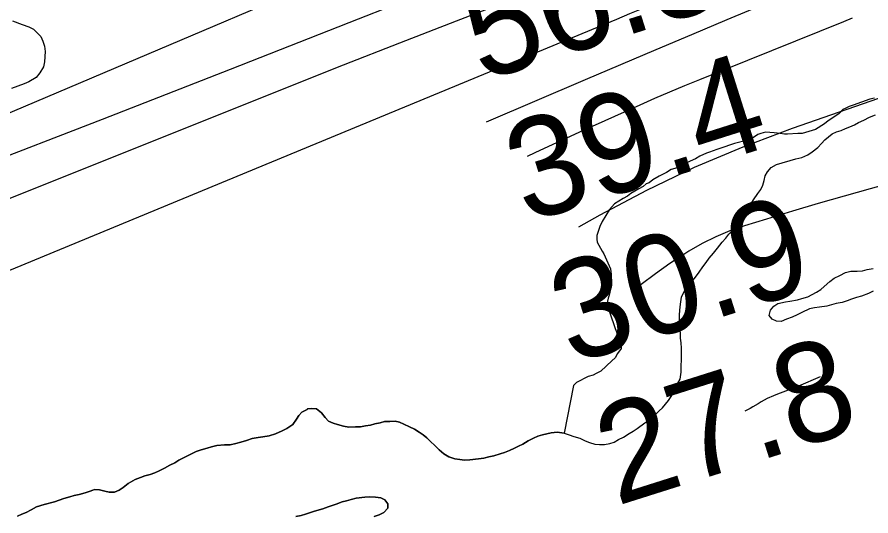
# Model space of a CAD drawing. Extents: x 3187622 to 3225504, y 800805 to 826213.
# Drawn here: x 3218254 to 3218830, y 810970 to 811306 of the extents above; entities that cross this region are included whole.
import ezdxf

# ---------------------------------------------------------------- set-up
doc = ezdxf.new("R2010")
doc.units = 0
for name, color, linetype in [('V-RIVR-RANG', 7, 'Continuous'), ('V-SITE-VEGE', 7, 'Continuous'), ('V-TOPO-MAJR', 7, 'Continuous'), ('V-TOPO-MINR', 7, 'Continuous'), ('V-TOPO-SHOR', 7, 'Continuous'), ('V-WETL-SWMP', 7, 'Continuous')]:
    doc.layers.add(name, color=color, linetype=linetype)

msp = doc.modelspace()

# ---------------------------------------------------------------- linework, layer by layer
at = {"layer": 'V-SITE-VEGE'}
for points in [[(3218832.12, 811251.53), (3218828.84, 811250.73), (3218817.76, 811246.68), (3218814.89, 811245.87), (3218812.83, 811244.66), (3218810.78, 811243.84), (3218807.9, 811240.99), (3218800.91, 811236.1), (3218798.45, 811234.07), (3218792.28, 811230.41), (3218783.26, 811227.58), (3218780.39, 811227.6), (3218773.42, 811227.22), (3218771.38, 811227.23), (3218768.51, 811227.65), (3218764.42, 811228.08), (3218758.68, 811228.52), (3218755.4, 811227.71), (3218753.35, 811226.9), (3218750.47, 811224.86), (3218748.42, 811224.46), (3218746.37, 811223.24), (3218737.75, 811220.82), (3218727.9, 811217.59), (3218725.85, 811216.79), (3218720.93, 811215.17), (3218718.88, 811214.36), (3218714.36, 811212.33), (3218711.49, 811210.7), (3218707.79, 811209.08), (3218702.04, 811206.24), (3218699.17, 811204.61), (3218695.07, 811203.4), (3218691.78, 811201.37), (3218686.85, 811198.93), (3218682.74, 811196.49), (3218680.28, 811194.46), (3218678.22, 811193.65), (3218676.17, 811192.02), (3218673.29, 811190.39), (3218667.95, 811187.14), (3218665.49, 811185.51), (3218662.61, 811183.89), (3218656.86, 811180.23), (3218653.57, 811176.55), (3218648.61, 811168.38), (3218646.96, 811165.11), (3218644.88, 811158.98), (3218644.87, 811156.52), (3218645.27, 811154.47), (3218648.52, 811148.31), (3218649.74, 811146.67)], [(3218649.74, 811146.67), (3218654.2, 811136.4), (3218654.59, 811132.71), (3218654.57, 811127.8), (3218654.14, 811122.88), (3218653.3, 811118.79), (3218652.47, 811116.75), (3218652.06, 811114.7), (3218652.45, 811111.42), (3218653.66, 811106.91), (3218657.3, 811096.24), (3218658.92, 811092.14), (3218659.72, 811089.26), (3218661.34, 811085.16), (3218661.33, 811082.7), (3218658.86, 811079.44), (3218657.21, 811076.57), (3218655.15, 811074.54), (3218647.74, 811067.6), (3218644.46, 811065.98), (3218642.4, 811064.76), (3218639.12, 811063.96), (3218631.32, 811059.9), (3218629.26, 811057.86), (3218622.97, 811025.69), (3218618.17, 811026.4), (3218614.05, 811025.91), (3218608.39, 811024.56), (3218605.12, 811023.72), (3218602.2, 811022.36), (3218598.6, 811020.66), (3218594.98, 811018.45), (3218592.23, 811016.92), (3218589.48, 811015.56), (3218586.05, 811014.03), (3218582.78, 811012.68), (3218579.87, 811011.83), (3218575.57, 811010.48), (3218572.14, 811009.81), (3218568.88, 811008.97), (3218565.1, 811008.47), (3218559.44, 811007.81), (3218555.67, 811007.65), (3218552.58, 811008.01), (3218549.16, 811008.54), (3218545.22, 811009.76), (3218541.8, 811011.83), (3218538.72, 811014.42), (3218535.82, 811017.35), (3218532.92, 811020.1), (3218530.36, 811022.52), (3218527.97, 811024.58), (3218525.23, 811026.48), (3218522.15, 811028.38), (3218518.73, 811029.94), (3218514.97, 811031.84), (3218512.06, 811033.06), (3218508.98, 811033.76), (3218505.38, 811033.6), (3218502.29, 811033.62), (3218501.77, 811033.62), (3218499.03, 811032.78), (3218495.25, 811031.93), (3218492.33, 811031.09), (3218489.07, 811030.59), (3218485.64, 811029.92), (3218482.38, 811029.94), (3218477.75, 811029.79), (3218474.15, 811030.49), (3218470.21, 811031.54), (3218467.3, 811032.41), (3218464.22, 811033.79), (3218461.83, 811036.2), (3218459.45, 811039.47), (3218456.03, 811042.06), (3218452.94, 811042.42), (3218450.03, 811042.09), (3218449.68, 811041.74), (3218446.25, 811039.87), (3218444.18, 811037.65), (3218442.45, 811035.09), (3218440.04, 811031.67), (3218436.08, 811028.95), (3218432.81, 811027.25), (3218428.35, 811025.38), (3218424.23, 811024.03), (3218419.76, 811023.19), (3218416.68, 811022.86), (3218412.73, 811022.19), (3218408.78, 811020.84), (3218405, 811019.66), (3218401.74, 811018.82), (3218397.79, 811017.97), (3218394.02, 811017.99), (3218388.87, 811017.33), (3218385.27, 811016.49), (3218382.35, 811015.64), (3218378.23, 811014.46), (3218374.96, 811013.45), (3218371.7, 811011.92), (3218367.23, 811009.54)], [(3218831.04, 811121.38), (3218827.9, 811119.83), (3218823.33, 811118.02), (3218819.81, 811117.13), (3218816.55, 811116.1), (3218813.54, 811114.94), (3218810.28, 811113.78), (3218806.11, 811113.02), (3218802.98, 811112.25), (3218799.98, 811111.35), (3218794.89, 811110.72), (3218791.63, 811110.22), (3218788.24, 811109.58), (3218783.15, 811107.13), (3218779.88, 811105.58), (3218776.48, 811103.9), (3218772.83, 811102.49), (3218769.04, 811101.07), (3218765.92, 811101.22), (3218763.19, 811102.53), (3218761.12, 811105.02), (3218761.91, 811108.66), (3218764.27, 811111.26), (3218766.88, 811113.07), (3218771.97, 811114.35), (3218775.1, 811114.72), (3218780.06, 811115.61), (3218783.06, 811116.38), (3218787.23, 811117.67), (3218790.11, 811119.09), (3218792.85, 811120.77), (3218795.86, 811122.45), (3218798.08, 811124.65), (3218801.88, 811127.89), (3218804.88, 811130.1), (3218808.67, 811132.03), (3218812.46, 811133.97), (3218816.11, 811134.87), (3218820.28, 811134.98), (3218823.93, 811135.22), (3218827.06, 811135.99), (3218831.1, 811136.75)], [(3218367.23, 811009.54), (3218363.28, 811007.5), (3218360.53, 811005.8), (3218357.09, 811004.1), (3218353.65, 811002.23), (3218350.04, 811000.36), (3218347.12, 810999), (3218343.86, 810997.99), (3218340.25, 810996.97), (3218337.33, 810995.96), (3218333.9, 810994.43), (3218329.08, 810991.88), (3218325.64, 810989.15), (3218323.06, 810987.45), (3218319.8, 810986.1), (3218316.37, 810985.94), (3218313.29, 810986.64), (3218309.86, 810987.51), (3218306.43, 810987.7), (3218305.4, 810987.36), (3218303.51, 810986.68), (3218300.07, 810985.5), (3218296.13, 810984.49), (3218292.69, 810983.65), (3218289.78, 810982.8), (3218285.66, 810981.62), (3218282.73, 810980.6), (3218279.47, 810979.59), (3218272.6, 810977.74), (3218267.45, 810976.22), (3218263.84, 810974.17), (3218260.41, 810972.31), (3218257.49, 810971.12), (3218254.57, 810969.93)], [(3218442.17, 810969.57), (3218445.6, 810970.24), (3218448.69, 810971.08), (3218454.71, 810973.29), (3218460.37, 810974.8), (3218463.98, 810976.16), (3218469.3, 810978.02), (3218473.25, 810979.54), (3218476.34, 810980.22), (3218479.43, 810981.06), (3218482.7, 810981.9), (3218488.53, 810982.73), (3218491.79, 810982.89), (3218495.9, 810982.7), (3218499.33, 810982.17), (3218502.06, 810980.79), (3218504.11, 810978.2), (3218504.1, 810975.12), (3218501.51, 810972.22), (3218498.25, 810970.69), (3218494.98, 810969.5)]]:
    msp.add_lwpolyline(points, dxfattribs=at)
at = {"layer": 'V-TOPO-MAJR'}
msp.add_lwpolyline([(3218871.4, 811202.05), (3218829.08, 811190.39), (3218811.58, 811185.48), (3218794.11, 811180.47), (3218776.68, 811175.31), (3218759.28, 811170.05), (3218744.37, 811165.47), (3218734.63, 811162.04), (3218725.11, 811158.12), (3218715.93, 811153.46), (3218706.98, 811148.3), (3218704.24, 811146.57), (3218694.22, 811139.98), (3218684.38, 811133.15), (3218674.81, 811125.95), (3218673.7, 811125.07)], dxfattribs=at)
at = {"layer": 'V-TOPO-MINR'}
for points in [[(3217288.72, 810971.98), (3217946.76, 811122.66), (3217955.84, 811125.78), (3217964.87, 811129.04), (3218033.94, 811154.86), (3218077.36, 811171.42), (3218120.64, 811188.35), (3218163.68, 811205.85), (3218206.58, 811223.72), (3218590.95, 811386.82), (3218617.86, 811398.16), (3218644.79, 811409.41), (3218671.79, 811420.54), (3218698.81, 811431.58), (3218725.88, 811442.53), (3218752.96, 811453.45), (3218780.06, 811464.31), (3218807.17, 811475.15), (3219404.43, 811819.12)], [(3219594.69, 811662.03), (3219543.85, 811639.38), (3219457.12, 811600.59), (3219449.64, 811597.34), (3219442.12, 811594.18), (3219434.54, 811591.18), (3219426.91, 811588.27), (3219419.26, 811585.44), (3219411.6, 811582.61), (3219403.95, 811579.77), (3219396.29, 811576.93), (3219365.95, 811565.68), (3219343.17, 811557.08), (3219320.47, 811548.3), (3219297.87, 811539.26), (3219275.34, 811530.04), (3218732.55, 811304.16), (3218708.64, 811294.17), (3218684.75, 811284.13), (3218660.88, 811274.03), (3218637.04, 811263.87), (3218570.4, 811235.37)], [(3217294.45, 810768.64), (3217913.59, 811084.42), (3217933.66, 811092.03), (3217953.72, 811099.65), (3217973.78, 811107.31), (3217993.82, 811114.98), (3218139.12, 811170.73), (3218225.5, 811204), (3218311.82, 811237.42), (3218398.06, 811271.05), (3218484.24, 811304.83), (3218615.02, 811356.29), (3218635.81, 811364.33), (3218656.66, 811372.21), (3218677.6, 811379.85), (3218698.6, 811387.33), (3219085.09, 811522.41)], [(3217986.62, 811079), (3218436.4, 811258.81), (3218474.31, 811273.87), (3218512.27, 811288.83), (3218550.28, 811303.63), (3218588.33, 811318.32), (3218647.44, 811341), (3218656.01, 811344.17), (3218664.63, 811347.19), (3218673.32, 811349.98), (3218682.06, 811352.64), (3218781.94, 811381.57), (3218789.25, 811379.32), (3218793.31, 811375.86), (3218792.52, 811370.58), (3218788.49, 811364.08), (3218693.37, 811319.91), (3218684.62, 811315.91), (3218675.83, 811311.99), (3218666.99, 811308.18), (3218658.12, 811304.44), (3218163.03, 811099.77)], [(3218817.03, 811305.31), (3218811.15, 811302.99), (3218714.04, 811263.8), (3218703.96, 811259.67), (3218693.9, 811255.46), (3218683.89, 811251.15), (3218673.91, 811246.77), (3218633.15, 811228.61), (3218603.05, 811214.64), (3218598.09, 811212.22)], [(3218845.03, 811254.9), (3218776.56, 811231.07), (3218743.24, 811218.47), (3218710.44, 811204.72), (3218678.42, 811189.26), (3218646.91, 811172.65), (3218632.53, 811164.57)], [(3218795.46, 811063.65), (3218780.85, 811057.48), (3218777.35, 811056.04), (3218773.83, 811054.63), (3218770.29, 811053.28), (3218766.74, 811051.96), (3218763.95, 811050.96), (3218759.73, 811049.15), (3218755.74, 811046.86), (3218753.55, 811045.47), (3218750.08, 811043.42), (3218748.3, 811042.46), (3218744.73, 811040.58)]]:
    msp.add_lwpolyline(points, dxfattribs=at)
at = {"layer": 'V-TOPO-SHOR'}
for points in [[(3218758.36, 811199.12), (3218759.92, 811201.86), (3218762.5, 811204.76), (3218765.94, 811206.8), (3218769.72, 811207.98), (3218775.21, 811209.5), (3218778.99, 811210.51), (3218783.11, 811211.52), (3218787.23, 811213.39), (3218789.98, 811215.27), (3218793.77, 811218.16), (3218796.35, 811220.9), (3218798.6, 811223.29), (3218801.01, 811225.5), (3218803.59, 811227.38), (3218806.51, 811228.74), (3218809.6, 811229.75), (3218812.52, 811230.94), (3218815.44, 811232.12), (3218818.53, 811233.48), (3218821.28, 811235.01), (3218824.89, 811236.54), (3218828.67, 811238.58), (3218832.79, 811240.28)], [(3218512.06, 811033.06), (3218514.97, 811031.84), (3218518.73, 811029.94), (3218522.15, 811028.38), (3218525.23, 811026.48), (3218527.97, 811024.58), (3218530.36, 811022.52), (3218532.92, 811020.1), (3218535.82, 811017.35), (3218538.72, 811014.42), (3218541.8, 811011.83), (3218545.22, 811009.76), (3218549.16, 811008.54), (3218552.58, 811008.01), (3218555.67, 811007.65), (3218559.44, 811007.81), (3218565.1, 811008.47), (3218568.88, 811008.97), (3218572.14, 811009.81), (3218575.57, 811010.48), (3218579.87, 811011.83), (3218582.78, 811012.68), (3218586.05, 811014.03), (3218589.48, 811015.56), (3218592.23, 811016.92), (3218594.98, 811018.45), (3218598.6, 811020.66), (3218602.2, 811022.36), (3218605.12, 811023.72), (3218608.39, 811024.56), (3218614.05, 811025.91), (3218618.17, 811026.4), (3218622.97, 811025.69), (3218626.39, 811024.65), (3218629.47, 811023.61), (3218633.58, 811022.39), (3218637, 811020.66), (3218639.91, 811019.44), (3218643.68, 811018.4), (3218646.77, 811018.04), (3218650.02, 811018.03), (3218653.63, 811018.7), (3218656.55, 811019.71), (3218659.64, 811021.41), (3218662.91, 811023.11), (3218666.69, 811025.49), (3218669.44, 811027.2), (3218672.19, 811028.9), (3218677.18, 811032.65), (3218679.94, 811034.52), (3218684.58, 811038.62), (3218686.99, 811040.83), (3218689.23, 811042.88), (3218691.3, 811045.28), (3218693.2, 811047.84), (3218694.58, 811049.89), (3218694.93, 811050.4), (3218696.65, 811053.14), (3218698.21, 811056.39), (3218699.6, 811059.47), (3218701.15, 811062.2), (3218701.69, 811066.83), (3218701.71, 811071.63), (3218701.9, 811074.72), (3218702.08, 811078.83), (3218701.93, 811082.95), (3218701.78, 811086.55), (3218701.28, 811089.81), (3218701.29, 811092.9), (3218700.97, 811097.01), (3218700.64, 811100.79), (3218700.66, 811105.25), (3218700.85, 811108.68), (3218701.38, 811112.61), (3218702.09, 811117.41), (3218704.51, 811122.55), (3218706.93, 811125.11), (3218709, 811127.84), (3218709.34, 811128.35), (3218711.41, 811130.75), (3218714, 811134.33), (3218716.42, 811137.75), (3218718.66, 811140.83), (3218720.56, 811143.57), (3218723.49, 811146.98), (3218726.25, 811150.4), (3218729.35, 811154.33), (3218731.77, 811157.23), (3218733.83, 811159.79), (3218737.62, 811163.38), (3218739.86, 811165.77), (3218742.27, 811168.33), (3218745.04, 811173.46), (3218746.43, 811176.54), (3218748.16, 811179.45), (3218750.57, 811182.87), (3218753.51, 811187.31), (3218755.41, 811189.87), (3218756.79, 811192.78), (3218757.66, 811196.04), (3218758.36, 811199.12)], [(3218831.04, 811121.38), (3218827.9, 811119.83), (3218823.33, 811118.02), (3218819.81, 811117.13), (3218816.55, 811116.1), (3218813.54, 811114.94), (3218810.28, 811113.78), (3218806.11, 811113.02), (3218802.98, 811112.25), (3218799.98, 811111.35), (3218794.89, 811110.72), (3218791.63, 811110.22), (3218788.24, 811109.58), (3218783.15, 811107.13), (3218779.88, 811105.58), (3218776.48, 811103.9), (3218772.83, 811102.49), (3218769.04, 811101.07), (3218765.92, 811101.21), (3218763.19, 811102.53), (3218761.12, 811105.02), (3218761.91, 811108.66), (3218764.27, 811111.26), (3218766.88, 811113.07), (3218771.97, 811114.35), (3218775.1, 811114.72), (3218780.06, 811115.61), (3218783.06, 811116.38), (3218787.23, 811117.67), (3218790.11, 811119.09), (3218792.85, 811120.77), (3218795.86, 811122.45), (3218798.08, 811124.65), (3218801.88, 811127.89), (3218804.88, 811130.1), (3218808.67, 811132.03), (3218812.46, 811133.97), (3218816.11, 811134.87), (3218820.28, 811134.98), (3218823.93, 811135.22), (3218827.06, 811135.99), (3218831.1, 811136.75)], [(3218254.57, 810969.93), (3218257.49, 810971.12), (3218260.41, 810972.31), (3218263.84, 810974.17), (3218267.45, 810976.22), (3218272.6, 810977.74), (3218279.47, 810979.59), (3218282.73, 810980.6), (3218285.66, 810981.62), (3218289.78, 810982.8), (3218292.69, 810983.65), (3218296.13, 810984.49), (3218300.08, 810985.5), (3218303.51, 810986.68), (3218305.4, 810987.36), (3218306.43, 810987.7), (3218309.86, 810987.51), (3218313.29, 810986.64), (3218316.37, 810985.94), (3218319.8, 810986.1), (3218323.06, 810987.45), (3218325.64, 810989.15), (3218329.08, 810991.88), (3218333.9, 810994.43), (3218337.33, 810995.96), (3218340.25, 810996.97), (3218343.86, 810997.99), (3218347.12, 810999), (3218350.04, 811000.36), (3218353.65, 811002.23), (3218357.09, 811004.1), (3218360.53, 811005.8), (3218363.28, 811007.5), (3218367.23, 811009.54), (3218371.7, 811011.92), (3218374.96, 811013.45), (3218378.23, 811014.46), (3218382.35, 811015.64), (3218385.27, 811016.49), (3218388.87, 811017.33), (3218394.02, 811017.99), (3218397.79, 811017.97), (3218401.74, 811018.82), (3218405, 811019.66), (3218408.78, 811020.84), (3218412.73, 811022.19), (3218416.68, 811022.86), (3218419.76, 811023.19), (3218424.23, 811024.03), (3218428.35, 811025.38), (3218432.81, 811027.25), (3218436.08, 811028.95), (3218440.04, 811031.67), (3218442.45, 811035.09), (3218444.18, 811037.65), (3218446.25, 811039.87), (3218449.68, 811041.74), (3218450.03, 811042.09), (3218452.94, 811042.42), (3218456.03, 811042.06), (3218459.45, 811039.47), (3218461.83, 811036.2), (3218464.22, 811033.79), (3218467.3, 811032.41), (3218470.21, 811031.54), (3218474.15, 811030.49), (3218477.75, 811029.79), (3218482.38, 811029.94), (3218485.64, 811029.92), (3218489.07, 811030.59), (3218492.33, 811031.09), (3218495.25, 811031.93), (3218499.03, 811032.78), (3218501.77, 811033.62), (3218502.29, 811033.62), (3218505.38, 811033.6), (3218508.98, 811033.76), (3218512.06, 811033.06)], [(3218494.98, 810969.5), (3218498.25, 810970.69), (3218501.51, 810972.22), (3218504.1, 810975.12), (3218504.11, 810978.21), (3218502.06, 810980.79), (3218499.33, 810982.17), (3218495.9, 810982.7), (3218491.79, 810982.89), (3218488.53, 810982.73), (3218482.7, 810981.9), (3218479.43, 810981.06), (3218476.34, 810980.22), (3218473.25, 810979.55), (3218469.3, 810978.02), (3218463.98, 810976.16), (3218460.37, 810974.8), (3218454.71, 810973.29), (3218448.69, 810971.08), (3218445.6, 810970.24), (3218442.17, 810969.57)]]:
    msp.add_lwpolyline(points, dxfattribs=at)
at = {"layer": 'V-WETL-SWMP'}
msp.add_lwpolyline([(3218251.29, 811303.56), (3218257.77, 811301.03), (3218262.27, 811299.51), (3218265.26, 811298), (3218270.23, 811292.98), (3218271.72, 811289.97), (3218272.7, 811286.47), (3218273.19, 811282.97), (3218272.65, 811275.97), (3218272.14, 811272.48), (3218269.62, 811268.49), (3218267.11, 811265.5), (3218262.1, 811262.53), (3218259.09, 811261.04), (3218250.58, 811258.08)], dxfattribs=at)

# ---------------------------------------------------------------- texts
at = {"layer": 'V-RIVR-RANG'}
for s, p in [('56.8', (3218566.98, 811262.41)), ('39.4', (3218597.37, 811167.14)), ('30.9', (3218627.51, 811071.79)), ('27.8', (3218658.15, 810976.59))]:
    msp.add_text(s, height=67, rotation=17.54833, dxfattribs=at).set_placement(p)

doc.saveas('drawing.dxf')
